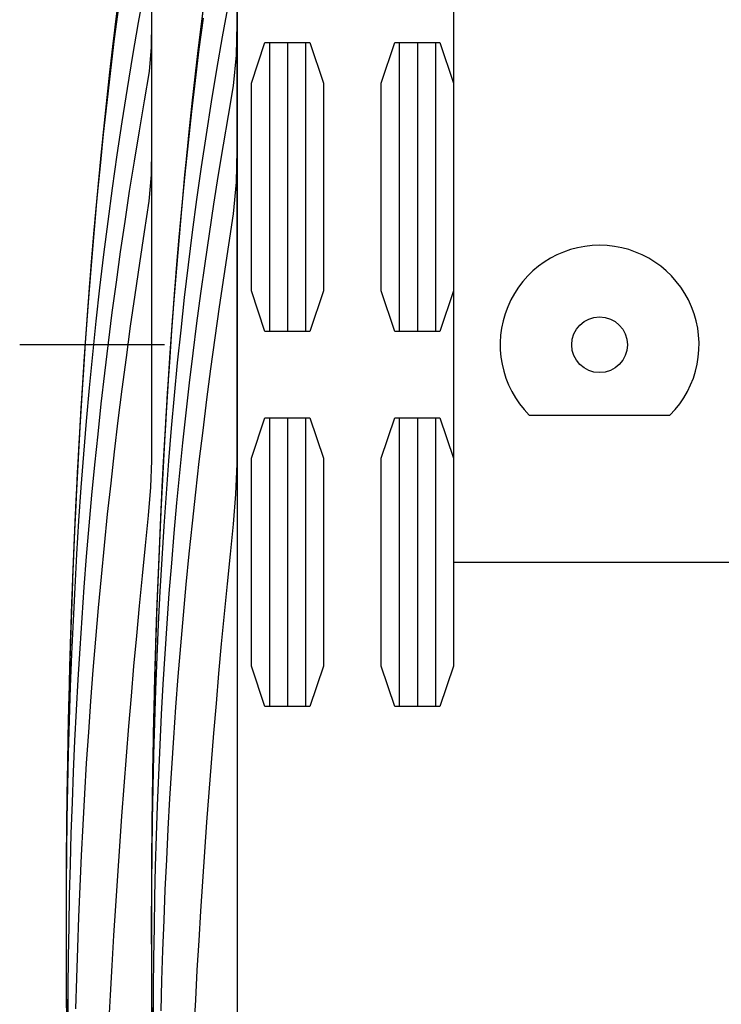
# Model space of a CAD drawing. Header units: metres. Extents: x 209848 to 209928, y 1182430 to 1182563.
# Tile 654 of 1056: x 209849.3 to 209851.77, y 1182491.61 to 1182495.07. Entities that reach past the tile are written whole.
import ezdxf

# ---------------------------------------------------------------- set-up
doc = ezdxf.new("R2010")
doc.units = ezdxf.units.M
doc.header["$MEASUREMENT"] = 0
doc.linetypes.add('DGN Style 2', pattern=[15.036391, 9.021834, -6.014556])
doc.layers.get('0').update_dxf_attribs({"color": 254})

# ---------------------------------------------------------------- blocks, each defined once
blk = doc.blocks.new('*U2')
at = {"color": 3, "linetype": 'Continuous'}
for p, q in [((-1.4018, -4.0175), (-1.3878, -3.9047)), ((-1.4152, -4.1304), (-1.4018, -4.0175)), ((-1.428, -4.2434), (-1.4152, -4.1304)), ((-1.4401, -4.3564), (-1.428, -4.2434)), ((-1.4517, -4.4694), (-1.4401, -4.3564)), ((-1.4627, -4.5825), (-1.4517, -4.4694)), ((-1.4731, -4.6956), (-1.4627, -4.5825)), ((-1.4829, -4.8087), (-1.4731, -4.6956)), ((-1.4922, -4.9219), (-1.4829, -4.8087)), ((-1.5009, -5.035), (-1.4922, -4.9219)), ((-1.5091, -5.1481), (-1.5009, -5.035)), ((-1.5167, -5.2611), (-1.5091, -5.1481)), ((-1.5238, -5.3742), (-1.5167, -5.2611)), ((-1.5304, -5.4872), (-1.5238, -5.3742)), ((-1.5365, -5.6002), (-1.5304, -5.4872)), ((-1.5421, -5.7131), (-1.5365, -5.6002)), ((-1.5472, -5.8259), (-1.5421, -5.7131)), ((-1.5518, -5.9387), (-1.5472, -5.8259)), ((-1.5561, -6.0513), (-1.5518, -5.9387)), ((-1.5598, -6.1639), (-1.5561, -6.0513)), ((-1.5632, -6.2765), (-1.5598, -6.1639)), ((-1.5661, -6.3889), (-1.5632, -6.2765)), ((-1.5686, -6.5012), (-1.5661, -6.3889)), ((-1.5708, -6.6134), (-1.5686, -6.5012)), ((-1.5725, -6.7256), (-1.5708, -6.6134)), ((-1.5738, -6.8376), (-1.5725, -6.7256)), ((-1.5748, -6.9495), (-1.5738, -6.8376)), ((-1.5754, -7.0613), (-1.5748, -6.9495)), ((-1.5757, -7.173), (-1.5754, -7.0613)), ((-1.5756, -7.2846), (-1.5757, -7.173)), ((-1.5753, -7.3961), (-1.5756, -7.2846)), ((-1.5746, -7.5074), (-1.5753, -7.3961))]:
    blk.add_line(p, q, dxfattribs=at)
at = {"color": 40, "linetype": 'Continuous'}
for p, q in [((-1.7133, -4.0967), (-1.6997, -3.9822)), ((-1.7262, -4.2113), (-1.7133, -4.0967)), ((-1.7386, -4.3259), (-1.7262, -4.2113)), ((-1.7503, -4.4404), (-1.7386, -4.3259)), ((-1.7614, -4.555), (-1.7503, -4.4404)), ((-1.772, -4.6696), (-1.7614, -4.555)), ((-1.7819, -4.7842), (-1.772, -4.6696)), ((-1.7913, -4.8988), (-1.7819, -4.7842)), ((-1.8001, -5.0134), (-1.7913, -4.8988)), ((-1.8084, -5.1279), (-1.8001, -5.0134)), ((-1.8161, -5.2424), (-1.8084, -5.1279)), ((-1.8233, -5.3567), (-1.8161, -5.2424)), ((-1.8299, -5.4711), (-1.8233, -5.3567)), ((-1.8361, -5.5853), (-1.8299, -5.4711)), ((-1.8417, -5.6994), (-1.8361, -5.5853)), ((-1.8469, -5.8135), (-1.8417, -5.6994)), ((-1.8516, -5.9274), (-1.8469, -5.8135)), ((-1.8559, -6.0413), (-1.8516, -5.9274)), ((-1.8597, -6.155), (-1.8559, -6.0413)), ((-1.8631, -6.2686), (-1.8597, -6.155)), ((-1.8661, -6.3822), (-1.8631, -6.2686)), ((-1.8686, -6.4956), (-1.8661, -6.3822)), ((-1.8707, -6.6088), (-1.8686, -6.4956)), ((-1.8725, -6.722), (-1.8707, -6.6088)), ((-1.8738, -6.835), (-1.8725, -6.722)), ((-1.8748, -6.9479), (-1.8738, -6.835)), ((-1.8754, -7.0606), (-1.8748, -6.9479)), ((-1.8757, -7.1732), (-1.8754, -7.0606)), ((-1.8756, -7.2856), (-1.8757, -7.1732)), ((-1.8752, -7.3979), (-1.8756, -7.2856)), ((-1.8746, -7.5101), (-1.8752, -7.3979))]:
    blk.add_line(p, q, dxfattribs=at)
blk = doc.blocks.new('*U3')
at = {"color": 40, "linetype": 'Continuous'}
for p, q in [((-1.7098, -4.0654), (-1.6964, -3.9546)), ((-1.7225, -4.1764), (-1.7098, -4.0654)), ((-1.7346, -4.2873), (-1.7225, -4.1764)), ((-1.7462, -4.3984), (-1.7346, -4.2873)), ((-1.7573, -4.5096), (-1.7462, -4.3984)), ((-1.7677, -4.6207), (-1.7573, -4.5096)), ((-1.7775, -4.7318), (-1.7677, -4.6207)), ((-1.7868, -4.843), (-1.7775, -4.7318)), ((-1.7956, -4.9541), (-1.7868, -4.843)), ((-1.8039, -5.0653), (-1.7956, -4.9541)), ((-1.8117, -5.1764), (-1.8039, -5.0653)), ((-1.819, -5.2876), (-1.8117, -5.1764)), ((-1.8258, -5.3987), (-1.819, -5.2876)), ((-1.8321, -5.5098), (-1.8258, -5.3987)), ((-1.8379, -5.6209), (-1.8321, -5.5098)), ((-1.8433, -5.7319), (-1.8379, -5.6209)), ((-1.8483, -5.843), (-1.8433, -5.7319)), ((-1.8528, -5.954), (-1.8483, -5.843)), ((-1.8568, -6.0649), (-1.8528, -5.954)), ((-1.8604, -6.1758), (-1.8568, -6.0649)), ((-1.8636, -6.2865), (-1.8604, -6.1758)), ((-1.8664, -6.3973), (-1.8636, -6.2865)), ((-1.8689, -6.508), (-1.8664, -6.3973)), ((-1.8709, -6.6187), (-1.8689, -6.508)), ((-1.8726, -6.7293), (-1.8709, -6.6187)), ((-1.8739, -6.8398), (-1.8726, -6.7293)), ((-1.8749, -6.9503), (-1.8739, -6.8398)), ((-1.8755, -7.0607), (-1.8749, -6.9503)), ((-1.8757, -7.171), (-1.8755, -7.0607)), ((-1.8757, -7.2812), (-1.8757, -7.171)), ((-1.8753, -7.3914), (-1.8757, -7.2812)), ((-1.8747, -7.5015), (-1.8753, -7.3914))]:
    blk.add_line(p, q, dxfattribs=at)
at = {"color": 3, "linetype": 'Continuous'}
for p, q in [((-1.4117, -4.0997), (-1.3986, -3.9904)), ((-1.4243, -4.209), (-1.4117, -4.0997)), ((-1.4363, -4.3185), (-1.4243, -4.209)), ((-1.4477, -4.428), (-1.4363, -4.3185)), ((-1.4586, -4.5375), (-1.4477, -4.428)), ((-1.4688, -4.6472), (-1.4586, -4.5375)), ((-1.4786, -4.7569), (-1.4688, -4.6472)), ((-1.4878, -4.8667), (-1.4786, -4.7569)), ((-1.4965, -4.9764), (-1.4878, -4.8667)), ((-1.5047, -5.0862), (-1.4965, -4.9764)), ((-1.5123, -5.196), (-1.5047, -5.0862)), ((-1.5195, -5.3059), (-1.5123, -5.196)), ((-1.5263, -5.4157), (-1.5195, -5.3059)), ((-1.5325, -5.5256), (-1.5263, -5.4157)), ((-1.5383, -5.6354), (-1.5325, -5.5256)), ((-1.5436, -5.7453), (-1.5383, -5.6354)), ((-1.5485, -5.8551), (-1.5436, -5.7453)), ((-1.553, -5.9649), (-1.5485, -5.8551)), ((-1.557, -6.0747), (-1.553, -5.9649)), ((-1.5605, -6.1845), (-1.557, -6.0747)), ((-1.5637, -6.2942), (-1.5605, -6.1845)), ((-1.5665, -6.4039), (-1.5637, -6.2942)), ((-1.5689, -6.5136), (-1.5665, -6.4039)), ((-1.571, -6.6232), (-1.5689, -6.5136)), ((-1.5726, -6.7328), (-1.571, -6.6232)), ((-1.5739, -6.8424), (-1.5726, -6.7328)), ((-1.5749, -6.9519), (-1.5739, -6.8424)), ((-1.5755, -7.0614), (-1.5749, -6.9519)), ((-1.5757, -7.1709), (-1.5755, -7.0614)), ((-1.5757, -7.2803), (-1.5757, -7.1709)), ((-1.5753, -7.3896), (-1.5757, -7.2803)), ((-1.5747, -7.4989), (-1.5753, -7.3896))]:
    blk.add_line(p, q, dxfattribs=at)
blk = doc.blocks.new('*U4')
at = {"color": 40, "linetype": 'Continuous'}
for p, q in [((-1.7041, -4.0177), (-1.6904, -3.9052)), ((-1.7173, -4.1303), (-1.7041, -4.0177)), ((-1.7298, -4.2428), (-1.7173, -4.1303)), ((-1.7418, -4.3555), (-1.7298, -4.2428)), ((-1.7531, -4.468), (-1.7418, -4.3555)), ((-1.7639, -4.5807), (-1.7531, -4.468)), ((-1.7741, -4.6933), (-1.7639, -4.5807)), ((-1.7838, -4.806), (-1.7741, -4.6933)), ((-1.7929, -4.9186), (-1.7838, -4.806)), ((-1.8015, -5.0314), (-1.7929, -4.9186)), ((-1.8095, -5.1439), (-1.8015, -5.0314)), ((-1.817, -5.2566), (-1.8095, -5.1439)), ((-1.8241, -5.3691), (-1.817, -5.2566)), ((-1.8306, -5.4817), (-1.8241, -5.3691)), ((-1.8366, -5.5941), (-1.8306, -5.4817)), ((-1.8422, -5.7067), (-1.8366, -5.5941)), ((-1.8473, -5.8191), (-1.8422, -5.7067)), ((-1.8519, -5.9316), (-1.8473, -5.8191)), ((-1.8561, -6.044), (-1.8519, -5.9316)), ((-1.8599, -6.1564), (-1.8561, -6.044)), ((-1.8632, -6.2687), (-1.8599, -6.1564)), ((-1.8661, -6.381), (-1.8632, -6.2687)), ((-1.8686, -6.4932), (-1.8661, -6.381)), ((-1.8707, -6.6054), (-1.8686, -6.4932)), ((-1.8725, -6.7175), (-1.8707, -6.6054)), ((-1.8738, -6.8297), (-1.8725, -6.7175)), ((-1.8748, -6.9417), (-1.8738, -6.8297)), ((-1.8755, -7.0537), (-1.8748, -6.9417)), ((-1.8758, -7.1657), (-1.8755, -7.0537)), ((-1.8757, -7.2776), (-1.8758, -7.1657)), ((-1.8754, -7.3895), (-1.8757, -7.2776)), ((-1.8747, -7.5013), (-1.8754, -7.3895))]:
    blk.add_line(p, q, dxfattribs=at)
at = {"color": 3, "linetype": 'Continuous'}
for p, q in [((-1.4062, -4.0525), (-1.3926, -3.9417)), ((-1.4191, -4.1635), (-1.4062, -4.0525)), ((-1.4315, -4.2744), (-1.4191, -4.1635)), ((-1.4433, -4.3856), (-1.4315, -4.2744)), ((-1.4545, -4.4966), (-1.4433, -4.3856)), ((-1.4652, -4.6079), (-1.4545, -4.4966)), ((-1.4752, -4.7189), (-1.4652, -4.6079)), ((-1.4848, -4.8302), (-1.4752, -4.7189)), ((-1.4938, -4.9414), (-1.4848, -4.8302)), ((-1.5023, -5.0527), (-1.4938, -4.9414)), ((-1.5102, -5.1639), (-1.5023, -5.0527)), ((-1.5176, -5.2752), (-1.5102, -5.1639)), ((-1.5246, -5.3864), (-1.5176, -5.2752)), ((-1.531, -5.4978), (-1.5246, -5.3864)), ((-1.537, -5.609), (-1.531, -5.4978)), ((-1.5425, -5.7203), (-1.537, -5.609)), ((-1.5475, -5.8315), (-1.5425, -5.7203)), ((-1.5521, -5.9428), (-1.5475, -5.8315)), ((-1.5563, -6.054), (-1.5521, -5.9428)), ((-1.56, -6.1653), (-1.5563, -6.054)), ((-1.5633, -6.2764), (-1.56, -6.1653)), ((-1.5662, -6.3877), (-1.5633, -6.2764)), ((-1.5687, -6.4988), (-1.5662, -6.3877)), ((-1.5708, -6.6101), (-1.5687, -6.4988)), ((-1.5725, -6.7212), (-1.5708, -6.6101)), ((-1.5738, -6.8323), (-1.5725, -6.7212)), ((-1.5748, -6.9434), (-1.5738, -6.8323)), ((-1.5755, -7.0546), (-1.5748, -6.9434)), ((-1.5758, -7.1656), (-1.5755, -7.0546)), ((-1.5757, -7.2767), (-1.5758, -7.1656)), ((-1.5754, -7.3877), (-1.5757, -7.2767)), ((-1.5747, -7.4988), (-1.5754, -7.3877))]:
    blk.add_line(p, q, dxfattribs=at)
blk = doc.blocks.new('*U5')
at = {"color": 40, "linetype": 'Continuous'}
for p, q in [((-1.7059, -4.0588), (-1.6913, -3.9474)), ((-1.7196, -4.1704), (-1.7059, -4.0588)), ((-1.7325, -4.2821), (-1.7196, -4.1704)), ((-1.7447, -4.3938), (-1.7325, -4.2821)), ((-1.7562, -4.5056), (-1.7447, -4.3938)), ((-1.767, -4.6175), (-1.7562, -4.5056)), ((-1.7772, -4.7294), (-1.767, -4.6175)), ((-1.7867, -4.8413), (-1.7772, -4.7294)), ((-1.7956, -4.9532), (-1.7867, -4.8413)), ((-1.8039, -5.065), (-1.7956, -4.9532)), ((-1.8118, -5.1768), (-1.8039, -5.065)), ((-1.8191, -5.2888), (-1.8118, -5.1768)), ((-1.826, -5.4006), (-1.8191, -5.2888)), ((-1.8323, -5.5125), (-1.826, -5.4006)), ((-1.8382, -5.6244), (-1.8323, -5.5125)), ((-1.8436, -5.7363), (-1.8382, -5.6244)), ((-1.8485, -5.8481), (-1.8436, -5.7363)), ((-1.853, -5.96), (-1.8485, -5.8481)), ((-1.8571, -6.0719), (-1.853, -5.96)), ((-1.8607, -6.1837), (-1.8571, -6.0719)), ((-1.8639, -6.2956), (-1.8607, -6.1837)), ((-1.8667, -6.4074), (-1.8639, -6.2956)), ((-1.8691, -6.5192), (-1.8667, -6.4074)), ((-1.8711, -6.631), (-1.8691, -6.5192)), ((-1.8728, -6.7428), (-1.8711, -6.631)), ((-1.874, -6.8545), (-1.8728, -6.7428)), ((-1.875, -6.9662), (-1.874, -6.8545)), ((-1.8755, -7.078), (-1.875, -6.9662)), ((-1.8758, -7.1896), (-1.8755, -7.078)), ((-1.8757, -7.3013), (-1.8758, -7.1896)), ((-1.8752, -7.4129), (-1.8757, -7.3013)), ((-1.8745, -7.5246), (-1.8752, -7.4129))]:
    blk.add_line(p, q, dxfattribs=at)
at = {"color": 3, "linetype": 'Continuous'}
for p, q in [((-1.4081, -4.0954), (-1.3939, -3.9862)), ((-1.4216, -4.205), (-1.4081, -4.0954)), ((-1.4343, -4.3146), (-1.4216, -4.205)), ((-1.4463, -4.4245), (-1.4343, -4.3146)), ((-1.4576, -4.5345), (-1.4463, -4.4245)), ((-1.4682, -4.6446), (-1.4576, -4.5345)), ((-1.4782, -4.7548), (-1.4682, -4.6446)), ((-1.4876, -4.8652), (-1.4782, -4.7548)), ((-1.4964, -4.9755), (-1.4876, -4.8652)), ((-1.5047, -5.086), (-1.4964, -4.9755)), ((-1.5124, -5.1965), (-1.5047, -5.086)), ((-1.5197, -5.307), (-1.5124, -5.1965)), ((-1.5264, -5.4176), (-1.5197, -5.307)), ((-1.5327, -5.5282), (-1.5264, -5.4176)), ((-1.5385, -5.6389), (-1.5327, -5.5282)), ((-1.5439, -5.7495), (-1.5385, -5.6389)), ((-1.5487, -5.8602), (-1.5439, -5.7495)), ((-1.5532, -5.9709), (-1.5487, -5.8602)), ((-1.5572, -6.0816), (-1.5532, -5.9709)), ((-1.5608, -6.1924), (-1.5572, -6.0816)), ((-1.564, -6.3031), (-1.5608, -6.1924)), ((-1.5668, -6.4139), (-1.564, -6.3031)), ((-1.5692, -6.5246), (-1.5668, -6.4139)), ((-1.5712, -6.6354), (-1.5692, -6.5246)), ((-1.5728, -6.7462), (-1.5712, -6.6354)), ((-1.5741, -6.857), (-1.5728, -6.7462)), ((-1.575, -6.9678), (-1.5741, -6.857)), ((-1.5755, -7.0786), (-1.575, -6.9678)), ((-1.5758, -7.1894), (-1.5755, -7.0786)), ((-1.5757, -7.3002), (-1.5758, -7.1894)), ((-1.5752, -7.411), (-1.5757, -7.3002)), ((-1.5745, -7.5218), (-1.5752, -7.411))]:
    blk.add_line(p, q, dxfattribs=at)
blk = doc.blocks.new('*U6')
at = {"color": 40, "linetype": 'Continuous'}
for p, q in [((-1.6217, -4.0008), (-1.6007, -3.8846)), ((-1.6419, -4.1172), (-1.6217, -4.0008)), ((-1.6612, -4.2337), (-1.6419, -4.1172)), ((-1.6796, -4.3504), (-1.6612, -4.2337)), ((-1.6971, -4.4672), (-1.6796, -4.3504)), ((-1.7136, -4.5841), (-1.6971, -4.4672)), ((-1.7292, -4.701), (-1.7136, -4.5841)), ((-1.744, -4.818), (-1.7292, -4.701)), ((-1.7579, -4.9352), (-1.744, -4.818)), ((-1.7708, -5.0522), (-1.7579, -4.9352)), ((-1.7829, -5.1693), (-1.7708, -5.0522)), ((-1.7942, -5.2863), (-1.7829, -5.1693)), ((-1.8047, -5.4034), (-1.7942, -5.2863)), ((-1.8144, -5.5205), (-1.8047, -5.4034)), ((-1.8233, -5.6375), (-1.8144, -5.5205)), ((-1.8314, -5.7545), (-1.8233, -5.6375)), ((-1.8388, -5.8717), (-1.8314, -5.7545)), ((-1.8453, -5.9887), (-1.8388, -5.8717)), ((-1.8511, -6.1055), (-1.8453, -5.9887)), ((-1.8563, -6.2222), (-1.8511, -6.1055)), ((-1.8607, -6.3388), (-1.8563, -6.2222)), ((-1.8646, -6.4554), (-1.8607, -6.3388)), ((-1.8678, -6.5718), (-1.8646, -6.4554)), ((-1.8704, -6.688), (-1.8678, -6.5718)), ((-1.8725, -6.8041), (-1.8704, -6.688)), ((-1.874, -6.9201), (-1.8725, -6.8041)), ((-1.875, -7.036), (-1.874, -6.9201)), ((-1.8756, -7.1516), (-1.875, -7.036)), ((-1.8757, -7.267), (-1.8756, -7.1516)), ((-1.8753, -7.3822), (-1.8757, -7.267)), ((-1.8747, -7.4913), (-1.8753, -7.3822))]:
    blk.add_line(p, q, dxfattribs=at)
at = {"color": 3, "linetype": 'Continuous'}
for p, q in [((-1.3262, -4.052), (-1.3055, -3.938)), ((-1.346, -4.1662), (-1.3262, -4.052)), ((-1.3649, -4.2804), (-1.346, -4.1662)), ((-1.3829, -4.3948), (-1.3649, -4.2804)), ((-1.4, -4.5093), (-1.3829, -4.3948)), ((-1.4163, -4.6239), (-1.4, -4.5093)), ((-1.4316, -4.7385), (-1.4163, -4.6239)), ((-1.4461, -4.8533), (-1.4316, -4.7385)), ((-1.4597, -4.9682), (-1.4461, -4.8533)), ((-1.4724, -5.0831), (-1.4597, -4.9682)), ((-1.4843, -5.1981), (-1.4724, -5.0831)), ((-1.4954, -5.3131), (-1.4843, -5.1981)), ((-1.5057, -5.4281), (-1.4954, -5.3131)), ((-1.5152, -5.5432), (-1.5057, -5.4281)), ((-1.524, -5.6583), (-1.5152, -5.5432)), ((-1.532, -5.7734), (-1.524, -5.6583)), ((-1.5392, -5.8885), (-1.532, -5.7734)), ((-1.5457, -6.0036), (-1.5392, -5.8885)), ((-1.5514, -6.1187), (-1.5457, -6.0036)), ((-1.5565, -6.2337), (-1.5514, -6.1187)), ((-1.5609, -6.3487), (-1.5565, -6.2337)), ((-1.5647, -6.4637), (-1.5609, -6.3487)), ((-1.5679, -6.5785), (-1.5647, -6.4637)), ((-1.5705, -6.6934), (-1.5679, -6.5785)), ((-1.5725, -6.8081), (-1.5705, -6.6934)), ((-1.574, -6.9228), (-1.5725, -6.8081)), ((-1.575, -7.0374), (-1.574, -6.9228)), ((-1.5756, -7.1519), (-1.575, -7.0374)), ((-1.5757, -7.2662), (-1.5756, -7.1519)), ((-1.5754, -7.3805), (-1.5757, -7.2662)), ((-1.5747, -7.4888), (-1.5754, -7.3805))]:
    blk.add_line(p, q, dxfattribs=at)
blk = doc.blocks.new('*U7')
at = {"color": 40, "linetype": 'Continuous'}
for p, q in [((-1.5751, -4.0001), (-1.575, -3.8941)), ((-1.576, -4.0883), (-1.5751, -4.0001)), ((-1.5832, -4.1736), (-1.576, -4.0883)), ((-1.6007, -4.277), (-1.5832, -4.1736)), ((-1.6189, -4.3828), (-1.6007, -4.277)), ((-1.6364, -4.4889), (-1.6189, -4.3828)), ((-1.6533, -4.595), (-1.6364, -4.4889)), ((-1.6695, -4.7014), (-1.6533, -4.595)), ((-1.685, -4.8079), (-1.6695, -4.7014)), ((-1.6999, -4.9145), (-1.685, -4.8079)), ((-1.7141, -5.0213), (-1.6999, -4.9145)), ((-1.7277, -5.1282), (-1.7141, -5.0213)), ((-1.7406, -5.2352), (-1.7277, -5.1282)), ((-1.7529, -5.3424), (-1.7406, -5.2352)), ((-1.7645, -5.4497), (-1.7529, -5.3424)), ((-1.7755, -5.5572), (-1.7645, -5.4497)), ((-1.7858, -5.6648), (-1.7755, -5.5572)), ((-1.7954, -5.7725), (-1.7858, -5.6648)), ((-1.8044, -5.8803), (-1.7954, -5.7725)), ((-1.8128, -5.9882), (-1.8044, -5.8803)), ((-1.8206, -6.0962), (-1.8128, -5.9882)), ((-1.8278, -6.2043), (-1.8206, -6.0962)), ((-1.8343, -6.3125), (-1.8278, -6.2043)), ((-1.8403, -6.4208), (-1.8343, -6.3125)), ((-1.8457, -6.5292), (-1.8403, -6.4208)), ((-1.8505, -6.6376), (-1.8457, -6.5292)), ((-1.8547, -6.7462), (-1.8505, -6.6376)), ((-1.8584, -6.8548), (-1.8547, -6.7462)), ((-1.8616, -6.9634), (-1.8584, -6.8548)), ((-1.8642, -7.0721), (-1.8616, -6.9634)), ((-1.8663, -7.1809), (-1.8642, -7.0721)), ((-1.8678, -7.2897), (-1.8663, -7.1809)), ((-1.8689, -7.3985), (-1.8678, -7.2897)), ((-1.8696, -7.5074), (-1.8689, -7.3985))]:
    blk.add_line(p, q, dxfattribs=at)
at = {"color": 3, "linetype": 'Continuous'}
for p, q in [((-1.2752, -4.0059), (-1.275, -3.8946)), ((-1.2773, -4.1164), (-1.2752, -4.0059)), ((-1.2874, -4.2236), (-1.2773, -4.1164)), ((-1.305, -4.3278), (-1.2874, -4.2236)), ((-1.3229, -4.4318), (-1.305, -4.3278)), ((-1.3401, -4.5359), (-1.3229, -4.4318)), ((-1.3567, -4.6402), (-1.3401, -4.5359)), ((-1.3726, -4.7447), (-1.3567, -4.6402)), ((-1.3879, -4.8493), (-1.3726, -4.7447)), ((-1.4025, -4.9541), (-1.3879, -4.8493)), ((-1.4165, -5.059), (-1.4025, -4.9541)), ((-1.4298, -5.1641), (-1.4165, -5.059)), ((-1.4425, -5.2693), (-1.4298, -5.1641)), ((-1.4546, -5.3747), (-1.4425, -5.2693)), ((-1.466, -5.4802), (-1.4546, -5.3747)), ((-1.4768, -5.5858), (-1.466, -5.4802)), ((-1.487, -5.6916), (-1.4768, -5.5858)), ((-1.4965, -5.7975), (-1.487, -5.6916)), ((-1.5053, -5.9036), (-1.4965, -5.7975)), ((-1.5136, -6.0098), (-1.5053, -5.9036)), ((-1.5213, -6.1161), (-1.5136, -6.0098)), ((-1.5283, -6.2225), (-1.5213, -6.1161)), ((-1.5348, -6.329), (-1.5283, -6.2225)), ((-1.5407, -6.4357), (-1.5348, -6.329)), ((-1.546, -6.5425), (-1.5407, -6.4357)), ((-1.5507, -6.6494), (-1.546, -6.5425)), ((-1.5549, -6.7564), (-1.5507, -6.6494)), ((-1.5586, -6.8634), (-1.5549, -6.7564)), ((-1.5617, -6.9706), (-1.5586, -6.8634)), ((-1.5642, -7.0779), (-1.5617, -6.9706)), ((-1.5663, -7.1853), (-1.5642, -7.0779)), ((-1.5679, -7.2927), (-1.5663, -7.1853)), ((-1.5689, -7.4002), (-1.5679, -7.2927)), ((-1.5696, -7.5078), (-1.5689, -7.4002))]:
    blk.add_line(p, q, dxfattribs=at)
blk = doc.blocks.new('*U8')
at = {"color": 40, "linetype": 'Continuous'}
for p, q in [((-1.575, -3.995), (-1.575, -3.8802)), ((-1.575, -4.1094), (-1.575, -3.995)), ((-1.575, -4.2235), (-1.575, -4.1094)), ((-1.575, -4.3366), (-1.575, -4.2235)), ((-1.5751, -4.4439), (-1.575, -4.3366)), ((-1.5766, -4.5369), (-1.5751, -4.4439)), ((-1.584, -4.6293), (-1.5766, -4.5369)), ((-1.6004, -4.7376), (-1.584, -4.6293)), ((-1.6174, -4.8485), (-1.6004, -4.7376)), ((-1.6338, -4.9591), (-1.6174, -4.8485)), ((-1.6496, -5.0698), (-1.6338, -4.9591)), ((-1.6647, -5.1803), (-1.6496, -5.0698)), ((-1.6792, -5.2909), (-1.6647, -5.1803)), ((-1.693, -5.4011), (-1.6792, -5.2909)), ((-1.7062, -5.5115), (-1.693, -5.4011)), ((-1.7187, -5.6215), (-1.7062, -5.5115)), ((-1.7307, -5.7317), (-1.7187, -5.6215)), ((-1.742, -5.8415), (-1.7307, -5.7317)), ((-1.7527, -5.9514), (-1.742, -5.8415)), ((-1.7628, -6.0609), (-1.7527, -5.9514)), ((-1.7723, -6.1705), (-1.7628, -6.0609)), ((-1.7812, -6.2797), (-1.7723, -6.1705)), ((-1.7895, -6.389), (-1.7812, -6.2797)), ((-1.7973, -6.4979), (-1.7895, -6.389)), ((-1.8044, -6.6069), (-1.7973, -6.4979)), ((-1.811, -6.7155), (-1.8044, -6.6069)), ((-1.8171, -6.8242), (-1.811, -6.7155)), ((-1.8226, -6.9325), (-1.8171, -6.8242)), ((-1.8276, -7.0408), (-1.8226, -6.9325)), ((-1.8321, -7.1488), (-1.8276, -7.0408)), ((-1.836, -7.2568), (-1.8321, -7.1488)), ((-1.8395, -7.3644), (-1.836, -7.2568)), ((-1.8424, -7.4721), (-1.8395, -7.3644))]:
    blk.add_line(p, q, dxfattribs=at)
at = {"color": 3, "linetype": 'Continuous'}
for p, q in [((-1.275, -3.995), (-1.275, -3.8802)), ((-1.275, -4.1094), (-1.275, -3.995)), ((-1.275, -4.2235), (-1.275, -4.1094)), ((-1.275, -4.3372), (-1.275, -4.2235)), ((-1.2752, -4.4506), (-1.275, -4.3372)), ((-1.2777, -4.563), (-1.2752, -4.4506)), ((-1.2874, -4.674), (-1.2777, -4.563)), ((-1.3039, -4.7832), (-1.2874, -4.674)), ((-1.3207, -4.8924), (-1.3039, -4.7832)), ((-1.3368, -5.0014), (-1.3207, -4.8924)), ((-1.3524, -5.1105), (-1.3368, -5.0014)), ((-1.3672, -5.2193), (-1.3524, -5.1105)), ((-1.3815, -5.3282), (-1.3672, -5.2193)), ((-1.3951, -5.4368), (-1.3815, -5.3282)), ((-1.4081, -5.5455), (-1.3951, -5.4368)), ((-1.4205, -5.6539), (-1.4081, -5.5455)), ((-1.4323, -5.7625), (-1.4205, -5.6539)), ((-1.4434, -5.8706), (-1.4323, -5.7625)), ((-1.454, -5.9789), (-1.4434, -5.8706)), ((-1.4639, -6.0868), (-1.454, -5.9789)), ((-1.4733, -6.1949), (-1.4639, -6.0868)), ((-1.4821, -6.3025), (-1.4733, -6.1949)), ((-1.4903, -6.4103), (-1.4821, -6.3025)), ((-1.4979, -6.5176), (-1.4903, -6.4103)), ((-1.505, -6.6252), (-1.4979, -6.5176)), ((-1.5115, -6.7322), (-1.505, -6.6252)), ((-1.5175, -6.8395), (-1.5115, -6.7322)), ((-1.5229, -6.9463), (-1.5175, -6.8395)), ((-1.5279, -7.0532), (-1.5229, -6.9463)), ((-1.5323, -7.1597), (-1.5279, -7.0532)), ((-1.5362, -7.2664), (-1.5323, -7.1597)), ((-1.5396, -7.3726), (-1.5362, -7.2664)), ((-1.5425, -7.479), (-1.5396, -7.3726))]:
    blk.add_line(p, q, dxfattribs=at)
blk = doc.blocks.new('*U9')
at = {"color": 40, "linetype": 'Continuous'}
for p, q in [((-1.575, -4.0307), (-1.575, -3.9201)), ((-1.575, -4.141), (-1.575, -4.0307)), ((-1.575, -4.2511), (-1.575, -4.141)), ((-1.575, -4.361), (-1.575, -4.2511)), ((-1.575, -4.4707), (-1.575, -4.361)), ((-1.575, -4.58), (-1.575, -4.4707)), ((-1.575, -4.6892), (-1.575, -4.58)), ((-1.575, -4.7981), (-1.575, -4.6892)), ((-1.575, -4.9068), (-1.575, -4.7981)), ((-1.575, -5.0152), (-1.575, -4.9068)), ((-1.575, -5.1234), (-1.575, -5.0152)), ((-1.575, -5.2313), (-1.575, -5.1234)), ((-1.575, -5.339), (-1.575, -5.2313)), ((-1.575, -5.4451), (-1.575, -5.339)), ((-1.5753, -5.5428), (-1.575, -5.4451)), ((-1.5784, -5.6358), (-1.5753, -5.5428)), ((-1.5864, -5.7358), (-1.5784, -5.6358)), ((-1.5971, -5.8413), (-1.5864, -5.7358)), ((-1.6079, -5.9476), (-1.5971, -5.8413)), ((-1.6182, -6.0538), (-1.6079, -5.9476)), ((-1.6283, -6.1598), (-1.6182, -6.0538)), ((-1.6379, -6.2658), (-1.6283, -6.1598)), ((-1.6472, -6.3715), (-1.6379, -6.2658)), ((-1.6561, -6.4773), (-1.6472, -6.3715)), ((-1.6646, -6.5828), (-1.6561, -6.4773)), ((-1.6729, -6.6883), (-1.6646, -6.5828)), ((-1.6807, -6.7936), (-1.6729, -6.6883)), ((-1.6882, -6.899), (-1.6807, -6.7936)), ((-1.6953, -7.0041), (-1.6882, -6.899)), ((-1.7021, -7.1092), (-1.6953, -7.0041)), ((-1.7086, -7.2142), (-1.7021, -7.1092)), ((-1.7147, -7.3191), (-1.7086, -7.2142)), ((-1.7205, -7.4239), (-1.7147, -7.3191)), ((-1.7259, -7.5287), (-1.7205, -7.4239))]:
    blk.add_line(p, q, dxfattribs=at)
at = {"color": 3, "linetype": 'Continuous'}
for p, q in [((-1.275, -4.0307), (-1.275, -3.9201)), ((-1.275, -4.141), (-1.275, -4.0307)), ((-1.275, -4.2511), (-1.275, -4.141)), ((-1.275, -4.361), (-1.275, -4.2511)), ((-1.275, -4.4707), (-1.275, -4.361)), ((-1.275, -4.58), (-1.275, -4.4707)), ((-1.275, -4.6892), (-1.275, -4.58)), ((-1.275, -4.7981), (-1.275, -4.6892)), ((-1.275, -4.9068), (-1.275, -4.7981)), ((-1.275, -5.0152), (-1.275, -4.9068)), ((-1.275, -5.1234), (-1.275, -5.0152)), ((-1.275, -5.2313), (-1.275, -5.1234)), ((-1.275, -5.339), (-1.275, -5.2313)), ((-1.275, -5.4465), (-1.275, -5.339)), ((-1.2755, -5.5536), (-1.275, -5.4465)), ((-1.2793, -5.6602), (-1.2755, -5.5536)), ((-1.288, -5.766), (-1.2793, -5.6602)), ((-1.2987, -5.8715), (-1.288, -5.766)), ((-1.3093, -5.9768), (-1.2987, -5.8715)), ((-1.3196, -6.082), (-1.3093, -5.9768)), ((-1.3295, -6.187), (-1.3196, -6.082)), ((-1.339, -6.292), (-1.3295, -6.187)), ((-1.3482, -6.3968), (-1.339, -6.292)), ((-1.3571, -6.5015), (-1.3482, -6.3968)), ((-1.3656, -6.6061), (-1.3571, -6.5015)), ((-1.3737, -6.7106), (-1.3656, -6.6061)), ((-1.3815, -6.8149), (-1.3737, -6.7106)), ((-1.3889, -6.9193), (-1.3815, -6.8149)), ((-1.396, -7.0234), (-1.3889, -6.9193)), ((-1.4027, -7.1276), (-1.396, -7.0234)), ((-1.4091, -7.2316), (-1.4027, -7.1276)), ((-1.4152, -7.3356), (-1.4091, -7.2316)), ((-1.4209, -7.4395), (-1.4152, -7.3356)), ((-1.4263, -7.5433), (-1.4209, -7.4395))]:
    blk.add_line(p, q, dxfattribs=at)
blk = doc.blocks.new('ATTEMP_4')
at = {"color": 254, "flags": 128}
blk.add_lwpolyline([(0, 1.275), (-13.6, 1.275), (-13.6, -1.275), (0, -1.275), (0, 1.275), (0, 1.275)], dxfattribs=at)
at = {"color": 254}
blk.add_arc((-1.6, 0), 0.098, 0, 360, dxfattribs=at)
blk = doc.blocks.new('ATTEMP_5')
at = {"color": 3, "linetype": 'Continuous'}
for p, q in [((-7.112, 1.1615), (-8.128, 1.1615)), ((-5.792, 1.1615), (-6.808, 1.1615)), ((-7.112, 1.098), (-8.128, 1.098)), ((-5.792, 1.098), (-6.808, 1.098)), ((-7.112, 1.0345), (-8.128, 1.0345)), ((-5.792, 1.0345), (-6.808, 1.0345)), ((-7.112, 0.7045), (-8.128, 0.7045)), ((-5.792, 0.7045), (-6.808, 0.7045)), ((-7.112, 0.641), (-8.128, 0.641)), ((-5.792, 0.641), (-6.808, 0.641)), ((-7.112, 0.5775), (-8.128, 0.5775)), ((-5.792, 0.5775), (-6.808, 0.5775))]:
    blk.add_line(p, q, dxfattribs=at)
at = {"color": 254, "linetype": 'Continuous'}
blk.add_line((-7.1025, 0.2475), (-7.1025, -0.2475), dxfattribs=at)
at = {"color": 254, "flags": 128}
blk.add_lwpolyline([(0, 1.275), (-2.309, 1.275), (-2.309, 0.5138), (-7.62, 0.5138), (-7.62, -0.5138), (-2.309, -0.5138), (-2.309, -1.275), (0, -1.275), (0, 1.275), (0, 1.275)], dxfattribs=at)
at = {"color": 254, "linetype": 'DGN Style 2', "flags": 128}
for points in [[(-7.112, 1.1772), (-7.112, 1.0188), (-7.2542, 0.971), (-7.9858, 0.971), (-8.128, 1.0188), (-8.128, 1.1772), (-7.9858, 1.225), (-7.2542, 1.225)], [(-5.792, 1.1772), (-5.792, 1.0188), (-5.9342, 0.971), (-6.6658, 0.971), (-6.808, 1.0188), (-6.808, 1.1772), (-6.6658, 1.225), (-5.9342, 1.225)], [(-7.112, 0.7202), (-7.112, 0.5618), (-7.2542, 0.514), (-7.9858, 0.514), (-8.128, 0.5618), (-8.128, 0.7202), (-7.9858, 0.768), (-7.2542, 0.768)], [(-5.792, 0.7202), (-5.792, 0.5618), (-5.9342, 0.514), (-6.6658, 0.514), (-6.808, 0.5618), (-6.808, 0.7202), (-6.6658, 0.768), (-5.9342, 0.768)]]:
    blk.add_lwpolyline(points, close=True, dxfattribs=at)
at = {"color": 254, "linetype": 'Continuous'}
blk.add_arc((-6.855, 0), 0.35, 225, 135, dxfattribs=at)
blk = doc.blocks.new('ATTEMP_1')
at = {"color": 254, "rotation": 90}
for name, p in [('ATTEMP_5', (0, 1.72)), ('ATTEMP_4', (0, -3.535))]:
    blk.add_blockref(name, p, dxfattribs=at)
blk = doc.blocks.new('ATTEMP')
at = {"color": 254, "linetype": 'Continuous'}
blk.add_line((-10.0412, -5.135), (-10.5512, -5.135), dxfattribs=at)
at = {"color": 3, "linetype": 'Continuous'}
for name in ['*U9', '*U8', '*U7', '*U6', '*U5', '*U4', '*U3', '*U2']:
    blk.add_blockref(name, (-8.5112, 0), dxfattribs=at)
at = {"color": 254}
blk.add_blockref('ATTEMP_1', (-8.5112, 0), dxfattribs=at)

msp = doc.modelspace()

# ---------------------------------------------------------------- block references
at = {"color": 1, "linetype": 'DGN Style 2'}
msp.add_blockref('ATTEMP', (209859.8559, 1182499.0611), dxfattribs=at)

doc.saveas('drawing.dxf')
